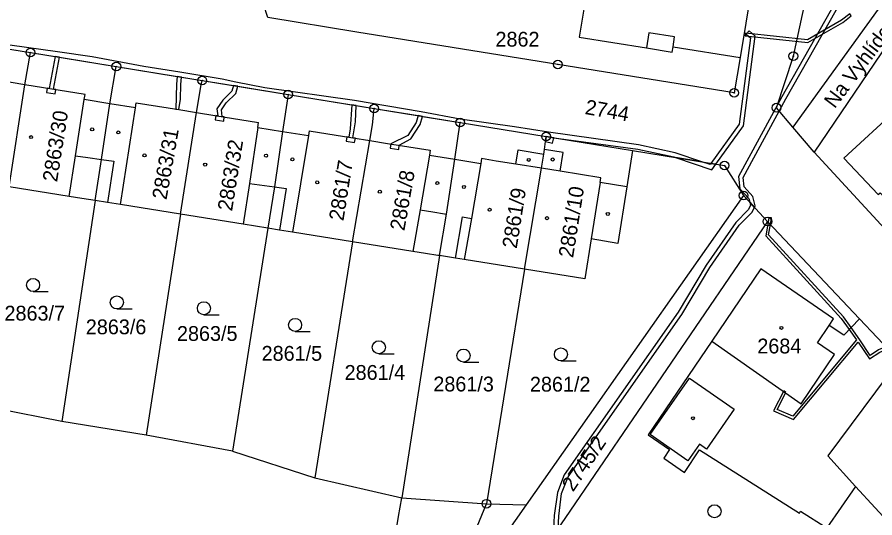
# Model space of a CAD drawing. Extents: x -644096 to -634268, y -1141430 to -1133463.
# Drawn here: x -639716.7 to -639618.2, y -1138508.1 to -1138450.7 of the extents above; entities that cross this region are included whole.
import ezdxf

# ---------------------------------------------------------------- set-up
doc = ezdxf.new("R2010")
doc.units = 0
for name, color, linetype in [('_CIVIL_CONSTRUCTION', 7, 'Continuous'), ('B_Hranice _3D', 7, 'Continuous'), ('M_Svah_Nasyp', 7, 'Continuous'), ('M_Svah_Zarez', 7, 'Continuous'), ('svrsek_osa_sjezdy', 7, 'Continuous'), ('svrsek_osa_terminal_VRT', 7, 'Continuous'), ('svrsek_osa_VRT', 7, 'Continuous'), ('svrsek_popisy_VRT', 7, 'Continuous'), ('terminal_VRT', 7, 'Continuous')]:
    doc.layers.add(name, color=color, linetype=linetype)

msp = doc.modelspace()

# ---------------------------------------------------------------- linework, layer by layer
at = {"layer": '_CIVIL_CONSTRUCTION'}
for centre, radius in [((-639715.15, -1138454.71), 0.5), ((-639715.15, -1138454.71), 0.0303), ((-639627.53, -1138455.13), 0.5), ((-639627.53, -1138455.13), 0.0303), ((-639705.28, -1138456.32), 0.5), ((-639654.57, -1138456.08), 0.5), ((-639654.57, -1138456.08), 0.0303), ((-639705.28, -1138456.32), 0.0303), ((-639695.41, -1138457.92), 0.5), ((-639695.41, -1138457.92), 0.0303), ((-639685.54, -1138459.53), 0.5), ((-639634.32, -1138459.34), 0.5), ((-639685.54, -1138459.53), 0.0303), ((-639634.32, -1138459.34), 0.0303), ((-639675.67, -1138461.13), 0.5), ((-639629.47, -1138461.04), 0.5), ((-639629.47, -1138461.04), 0.0303), ((-639675.67, -1138461.13), 0.0303), ((-639665.8, -1138462.74), 0.5), ((-639665.8, -1138462.74), 0.0303), ((-639655.93, -1138464.35), 0.5), ((-639655.93, -1138464.35), 0.0303), ((-639635.44, -1138467.68), 0.5), ((-639635.44, -1138467.68), 0.0303), ((-639633.24, -1138471.12), 0.5), ((-639633.24, -1138471.12), 0.0303), ((-639630.51, -1138474.11), 0.5), ((-639630.51, -1138474.11), 0.0303), ((-639662.78, -1138506.49), 0.5), ((-639662.78, -1138506.49), 0.0303)]:
    msp.add_circle(centre, radius, dxfattribs=at)
at = {"layer": 'B_Hranice _3D'}
for points in [[(-639621.72, -1138427.29), (-639619.64, -1138436.28), (-639619.44, -1138439.67), (-639621.33, -1138446.52), (-639628.85, -1138459.78), (-639633.81, -1138468.95), (-639633.66, -1138470.34), (-639632.64, -1138471.48), (-639632.54, -1138471.89), (-639632, -1138472.48), (-639631.91, -1138472.31), (-639632.18, -1138471.24), (-639633.18, -1138470.12), (-639633.29, -1138469.05), (-639628.41, -1138460.02), (-639620.87, -1138446.72), (-639618.94, -1138439.73), (-639619.14, -1138436.2), (-639621.22, -1138427.19), (-639621.31, -1138426.68), (-639621.87, -1138426.41)], [(-639633.04, -1138452.49), (-639633.08, -1138452.79), (-639625.85, -1138453.55), (-639621.84, -1138451.25), (-639620.88, -1138450.5), (-639621.06, -1138450.26), (-639622, -1138451.01), (-639625.91, -1138453.25)], [(-639637, -1138467.43), (-639636.44, -1138467.52), (-639633.27, -1138463.13), (-639631.91, -1138452.83), (-639632.61, -1138452.24), (-639632.93, -1138452.62), (-639632.45, -1138453.03), (-639633.75, -1138462.94)], [(-639713.31, -1138459.31), (-639712.32, -1138459.47), (-639712.24, -1138458.97), (-639712.49, -1138458.93), (-639711.8, -1138455.26), (-639712.3, -1138455.18), (-639712.98, -1138458.85), (-639713.23, -1138458.81)], [(-639698.28, -1138457.45), (-639698.37, -1138458.35), (-639698.45, -1138461.2), (-639698.11, -1138461.26), (-639697.92, -1138460.08), (-639697.87, -1138458.39), (-639697.78, -1138457.54)], [(-639691.34, -1138458.58), (-639691.83, -1138458.5), (-639692, -1138459.14), (-639693.05, -1138460.17), (-639693.72, -1138461.18), (-639693.63, -1138461.98), (-639693.87, -1138461.94), (-639693.94, -1138462.44), (-639692.95, -1138462.6), (-639692.88, -1138462.1), (-639693.12, -1138462.06), (-639693.2, -1138461.3), (-639692.67, -1138460.49), (-639691.55, -1138459.4)], [(-639678.24, -1138460.71), (-639678.41, -1138463.45), (-639678.57, -1138464.42), (-639678.82, -1138464.38), (-639678.9, -1138464.87), (-639677.91, -1138465.03), (-639677.83, -1138464.54), (-639678.12, -1138464.49), (-639677.83, -1138462.67), (-639677.74, -1138460.79)], [(-639670.62, -1138461.95), (-639670.85, -1138462.75), (-639671.81, -1138464.22), (-639673.76, -1138465.2), (-639673.84, -1138465.69), (-639672.85, -1138465.85), (-639672.78, -1138465.36), (-639671.47, -1138464.6), (-639670.39, -1138462.97), (-639670.12, -1138462.04)], [(-639655.04, -1138464.49), (-639655.93, -1138464.35), (-639655.99, -1138464.93), (-639655.18, -1138465.11)], [(-639641.07, -1138466.76), (-639636.91, -1138468.17), (-639636.44, -1138467.52), (-639637, -1138467.43), (-639637.1, -1138467.57), (-639638.03, -1138467.26)], [(-639634.15, -1138474.22), (-639637.55, -1138479.1), (-639640.75, -1138484.5), (-639653.84, -1138503.16), (-639654.62, -1138505.21), (-639654.98, -1138507.86), (-639655.1, -1138510.12), (-639654.55, -1138509.32), (-639654.48, -1138507.9), (-639654.14, -1138505.33), (-639653.4, -1138503.4), (-639640.33, -1138484.78), (-639637.13, -1138479.38), (-639633.77, -1138474.54), (-639632.31, -1138473.08), (-639632, -1138472.48), (-639632.54, -1138471.89), (-639632.45, -1138472.25), (-639632.71, -1138472.78)], [(-639630.17, -1138474.46), (-639630.04, -1138473.69), (-639630.34, -1138473.63), (-639630.43, -1138474.19)], [(-639621.11, -1138486.5), (-639620.9, -1138486.28), (-639621.78, -1138485.06), (-639630.38, -1138475.65), (-639630.17, -1138474.46), (-639630.43, -1138474.19), (-639630.7, -1138475.75), (-639622.02, -1138485.24)], [(-639618.77, -1138489.87), (-639617.61, -1138489.08), (-639616.68, -1138488.71), (-639616.9, -1138488.47), (-639617.75, -1138488.82), (-639618.69, -1138489.47), (-639619.88, -1138487.7), (-639620.9, -1138486.28), (-639621.11, -1138486.5), (-639620.26, -1138487.68), (-639627.6, -1138496.44), (-639629.37, -1138495.68), (-639628.39, -1138493.72), (-639628.64, -1138493.55), (-639629.79, -1138495.82), (-639627.5, -1138496.82), (-639620.08, -1138487.94)]]:
    msp.add_lwpolyline(points, close=True, dxfattribs=at)
msp.add_lwpolyline([(-639717.05, -1138454.4), (-639715.15, -1138454.71), (-639712.3, -1138455.18), (-639711.8, -1138455.26), (-639705.28, -1138456.32), (-639698.28, -1138457.45), (-639697.78, -1138457.54), (-639695.41, -1138457.92), (-639691.83, -1138458.5), (-639691.34, -1138458.58), (-639685.54, -1138459.53), (-639678.24, -1138460.71), (-639677.74, -1138460.79), (-639675.67, -1138461.13), (-639670.62, -1138461.95), (-639670.12, -1138462.04), (-639665.8, -1138462.74), (-639655.93, -1138464.35), (-639655.04, -1138464.49), (-639645.38, -1138465.79), (-639641.26, -1138466.7), (-639641.07, -1138466.76), (-639638.03, -1138467.26), (-639641.12, -1138466.22), (-639645.3, -1138465.29), (-639655.63, -1138463.84), (-639659.55, -1138463.25), (-639665.78, -1138462.35), (-639670.28, -1138461.5), (-639677.91, -1138460.23), (-639688.22, -1138458.75), (-639691.54, -1138458.11), (-639693.14, -1138457.78), (-639697.98, -1138456.98), (-639702.12, -1138456.33), (-639708.07, -1138455.22), (-639712.02, -1138454.63), (-639717.5, -1138453.86)], dxfattribs=at)
at = {"layer": 'M_Svah_Nasyp'}
for p, q in [((-639644.13, -1138452.44), (-639644.41, -1138454.18)), ((-639641.16, -1138452.92), (-639644.13, -1138452.44)), ((-639641.35, -1138454.07), (-639641.16, -1138452.92)), ((-639715.78, -1138458.4), (-639722.74, -1138457.28)), ((-639708.87, -1138459.52), (-639715.78, -1138458.4)), ((-639708.96, -1138460.11), (-639708.87, -1138459.52)), ((-639709.97, -1138466.58), (-639708.96, -1138460.11)), ((-639706.01, -1138460.58), (-639708.96, -1138460.11)), ((-639703.08, -1138461.05), (-639706.01, -1138460.58)), ((-639703.08, -1138461.05), (-639702.99, -1138460.47)), ((-639702.99, -1138460.47), (-639698.11, -1138461.26)), ((-639704.79, -1138472.16), (-639703.08, -1138461.05)), ((-639698.11, -1138461.26), (-639696.07, -1138461.59)), ((-639696.07, -1138461.59), (-639693.95, -1138461.93)), ((-639693.95, -1138461.93), (-639688.96, -1138462.74)), ((-639689.04, -1138463.3), (-639688.96, -1138462.74)), ((-639689.04, -1138463.3), (-639690, -1138469.75)), ((-639689.04, -1138463.3), (-639686.18, -1138463.76)), ((-639686.18, -1138463.76), (-639683.23, -1138464.23)), ((-639683.14, -1138463.68), (-639683.23, -1138464.23)), ((-639683.14, -1138463.68), (-639678.12, -1138464.49)), ((-639683.23, -1138464.23), (-639685.06, -1138475.32)), ((-639678.12, -1138464.49), (-639676.16, -1138464.81)), ((-639676.16, -1138464.81), (-639674.13, -1138465.14)), ((-639674.13, -1138465.14), (-639669.22, -1138465.93)), ((-639669.22, -1138465.93), (-639669.32, -1138466.49)), ((-639659.39, -1138467.52), (-639659.13, -1138465.89)), ((-639659.13, -1138465.89), (-639656.18, -1138466.36)), ((-639653.97, -1138466.17), (-639656.09, -1138465.83)), ((-639710.7, -1138471.22), (-639709.97, -1138466.58)), ((-639709.97, -1138466.58), (-639708.55, -1138466.77)), ((-639708.55, -1138466.77), (-639706.99, -1138466.97)), ((-639669.32, -1138466.49), (-639670.4, -1138472.75)), ((-639669.32, -1138466.49), (-639666.42, -1138466.96)), ((-639663.34, -1138466.89), (-639663.43, -1138467.44)), ((-639661.64, -1138467.16), (-639663.34, -1138466.89)), ((-639654.32, -1138468.34), (-639653.97, -1138466.17)), ((-639706.99, -1138466.97), (-639705.57, -1138467.19)), ((-639705.57, -1138467.19), (-639706.28, -1138471.92)), ((-639666.42, -1138466.96), (-639663.43, -1138467.44)), ((-639663.43, -1138467.44), (-639664.51, -1138473.74)), ((-639659.39, -1138467.52), (-639661.64, -1138467.16)), ((-639656.44, -1138468), (-639659.39, -1138467.52)), ((-639654.32, -1138468.34), (-639656.44, -1138468)), ((-639649.64, -1138469.09), (-639654.32, -1138468.34)), ((-639690, -1138469.75), (-639690.7, -1138474.42)), ((-639690, -1138469.75), (-639687.12, -1138470.11)), ((-639649.73, -1138469.64), (-639650.76, -1138476.11)), ((-639649.73, -1138469.64), (-639649.64, -1138469.09)), ((-639646.67, -1138470.13), (-639649.73, -1138469.64)), ((-639687.12, -1138470.11), (-639685.78, -1138470.32)), ((-639685.78, -1138470.32), (-639686.54, -1138475.08)), ((-639670.4, -1138472.75), (-639671.22, -1138477.53)), ((-639670.4, -1138472.75), (-639668.95, -1138473)), ((-639668.95, -1138473), (-639667.61, -1138473.24)), ((-639667.61, -1138473.24), (-639667.38, -1138473.27)), ((-639666.33, -1138478.31), (-639665.52, -1138473.57)), ((-639665.52, -1138473.57), (-639664.51, -1138473.74)), ((-639664.51, -1138473.74), (-639665.32, -1138478.47)), ((-639624.76, -1138488.03), (-639623.42, -1138486.03)), ((-639636.9, -1138487.84), (-639626.64, -1138495.02)), ((-639622.82, -1138489.36), (-639624.76, -1138488.03)), ((-639626.64, -1138495.02), (-639622.82, -1138489.36)), ((-639643.99, -1138498.56), (-639639.45, -1138492.08)), ((-639639.45, -1138492.08), (-639634.33, -1138495.64)), ((-639634.33, -1138495.64), (-639637.52, -1138500.22)), ((-639639.64, -1138501.56), (-639643.99, -1138498.56)), ((-639638.32, -1138499.66), (-639639.64, -1138501.56)), ((-639637.52, -1138500.22), (-639638.32, -1138499.66))]:
    msp.add_line(p, q, dxfattribs=at)
at = {"layer": 'M_Svah_Zarez'}
for centre in [(-639708.057, -1138463.529), (-639705.057, -1138463.879), (-639715.067, -1138464.419), (-639702.047, -1138466.509), (-639688.087, -1138466.549), (-639685.057, -1138466.969), (-639657.917, -1138467.029), (-639655.167, -1138466.989), (-639695.077, -1138467.579), (-639682.207, -1138469.609), (-639668.417, -1138469.699), (-639675.017, -1138470.679), (-639665.367, -1138470.139), (-639662.407, -1138472.759), (-639655.817, -1138473.719), (-639648.837, -1138473.239), (-639628.897, -1138486.309), (-639639.067, -1138496.679)]:
    msp.add_circle(centre, 0.175, dxfattribs=at)
at = {"layer": 'svrsek_osa_sjezdy'}
for p, q in [((-639714.843, -1138482.14), (-639713.093, -1138482.14)), ((-639705.223, -1138484.14), (-639703.473, -1138484.14)), ((-639695.223, -1138484.81), (-639693.473, -1138484.81)), ((-639684.753, -1138486.72), (-639683.003, -1138486.72)), ((-639675.133, -1138489.29), (-639673.383, -1138489.29)), ((-639665.413, -1138490.24), (-639663.663, -1138490.24)), ((-639654.223, -1138490.1), (-639652.473, -1138490.1))]:
    msp.add_line(p, q, dxfattribs=at)
for centre in [(-639714.843, -1138481.39), (-639705.223, -1138483.39), (-639695.223, -1138484.06), (-639684.753, -1138485.97), (-639675.133, -1138488.54), (-639654.223, -1138489.35), (-639665.413, -1138489.49), (-639636.583, -1138507.36)]:
    msp.add_circle(centre, 0.75, dxfattribs=at)
at = {"layer": 'svrsek_osa_terminal_VRT'}
msp.add_arc((-642050.261, -1145189.597), 8802.25, 41.4131519, 75.3170489, dxfattribs=at)
at = {"layer": 'terminal_VRT'}
for p, q in [((-639725.02, -1138453.1), (-639715.15, -1138454.71)), ((-639615.82, -1138452.37), (-639625.13, -1138466.13)), ((-639715.15, -1138454.71), (-639705.28, -1138456.32)), ((-639705.28, -1138456.32), (-639695.41, -1138457.92)), ((-639695.41, -1138457.92), (-639685.54, -1138459.53)), ((-639685.54, -1138459.53), (-639675.67, -1138461.13)), ((-639675.67, -1138461.13), (-639665.8, -1138462.74)), ((-639665.8, -1138462.74), (-639655.93, -1138464.35)), ((-639625.13, -1138466.13), (-639627.57, -1138463.27)), ((-639655.93, -1138464.35), (-639646.01, -1138465.96)), ((-639625.13, -1138466.13), (-639617.01, -1138474.94)), ((-639707.72, -1138471.69), (-639711.52, -1138497.07)), ((-639633.24, -1138471.12), (-639658.21, -1138506.63)), ((-639633.24, -1138471.12), (-639630.51, -1138474.11)), ((-639697.91, -1138473.26), (-639701.87, -1138498.62)), ((-639630.51, -1138474.11), (-639619.92, -1138485.29)), ((-639687.88, -1138474.87), (-639691.92, -1138500.46)), ((-639678.14, -1138476.43), (-639682.47, -1138503.51)), ((-639668.18, -1138478.01), (-639672.49, -1138505.8)), ((-639658.39, -1138479.58), (-639662.78, -1138506.49)), ((-639615.41, -1138490.05), (-639619.92, -1138485.29)), ((-639711.52, -1138497.07), (-639721.5, -1138495.08)), ((-639701.87, -1138498.62), (-639711.52, -1138497.07)), ((-639691.92, -1138500.46), (-639701.87, -1138498.62)), ((-639691.92, -1138500.46), (-639682.47, -1138503.51)), ((-639682.47, -1138503.51), (-639672.49, -1138505.8)), ((-639620.38, -1138504.5), (-639623.68, -1138509.25)), ((-639604.31, -1138522.09), (-639620.38, -1138504.5)), ((-639672.49, -1138505.8), (-639662.78, -1138506.49)), ((-639667.5, -1138518.07), (-639662.78, -1138506.49)), ((-639662.78, -1138506.49), (-639658.21, -1138506.63))]:
    msp.add_line(p, q, dxfattribs=at)
for points in [[(-639627.57, -1138463.27), (-639629.47, -1138461.04), (-639627.53, -1138455.13), (-639625.46, -1138445.52), (-639625.6, -1138440.03), (-639626.13, -1138438.61), (-639626.67, -1138437.75), (-639627.34, -1138436.97), (-639628.7, -1138436.25), (-639629.71, -1138435.96), (-639655.8, -1138431.45), (-639688.7, -1138425.67), (-639697.39, -1138424.06), (-639727.1, -1138418.9), (-639749.29, -1138415.07), (-639757.04, -1138413.81), (-639757.84, -1138413.74)], [(-639606.32, -1138433.86), (-639617.3, -1138449.06), (-639627.57, -1138463.27)], [(-639657.68, -1138440.5), (-639650.25, -1138441.69), (-639650.11, -1138440.83), (-639641.29, -1138442.28), (-639640.9, -1138439.92), (-639638.93, -1138440.24), (-639639.21, -1138441.94), (-639631.64, -1138443.19), (-639633.64, -1138455.3)], [(-639633.64, -1138455.3), (-639634.32, -1138459.34), (-639654.57, -1138456.08), (-639677.66, -1138452.37), (-639687.88, -1138450.71), (-639688.37, -1138449.16), (-639688.52, -1138448.23), (-639687.46, -1138441.66), (-639684.42, -1138442.19)], [(-639658.63, -1138446.28), (-639651.2, -1138447.41), (-639652.11, -1138452.95), (-639644.41, -1138454.18), (-639641.45, -1138454.66), (-639641.35, -1138454.07), (-639633.64, -1138455.3)], [(-639717.6, -1138470.12), (-639715.78, -1138458.4), (-639715.15, -1138454.71)], [(-639707.72, -1138471.69), (-639706.99, -1138466.97), (-639706.01, -1138460.58), (-639705.28, -1138456.32)], [(-639697.91, -1138473.26), (-639696.07, -1138461.59), (-639695.55, -1138458.41), (-639695.41, -1138457.92)], [(-639607.44, -1138457.72), (-639612.03, -1138463.46), (-639612.81, -1138464.16), (-639615.55, -1138461.17), (-639621.72, -1138466.82), (-639617.78, -1138471.02), (-639617.55, -1138470.81), (-639615.17, -1138473.39)], [(-639685.54, -1138459.53), (-639686.18, -1138463.76), (-639687.12, -1138470.11), (-639687.88, -1138474.87)], [(-639678.14, -1138476.43), (-639676.16, -1138464.81), (-639675.85, -1138462.99), (-639675.67, -1138461.13)], [(-639668.18, -1138478.01), (-639667.38, -1138473.27), (-639666.42, -1138466.96), (-639665.8, -1138462.74)], [(-639658.39, -1138479.58), (-639656.44, -1138468), (-639656.18, -1138466.36), (-639656.09, -1138465.83), (-639655.96, -1138464.63), (-639655.93, -1138464.35)], [(-639646.01, -1138465.96), (-639646.67, -1138470.13), (-639647.7, -1138476.61), (-639650.76, -1138476.11), (-639651.49, -1138480.68), (-639658.39, -1138479.58)], [(-639646.01, -1138465.96), (-639635.44, -1138467.68), (-639633.24, -1138471.12)], [(-639707.72, -1138471.69), (-639709.26, -1138471.45), (-639710.7, -1138471.22), (-639717.6, -1138470.12)], [(-639697.91, -1138473.26), (-639704.79, -1138472.16), (-639706.28, -1138471.92), (-639707.72, -1138471.69)], [(-639687.88, -1138474.87), (-639690.7, -1138474.42), (-639697.91, -1138473.26)], [(-639630.51, -1138474.11), (-639661.44, -1138519.41), (-639643.02, -1138534.75)], [(-639678.14, -1138476.43), (-639685.06, -1138475.32), (-639686.54, -1138475.08), (-639687.88, -1138474.87)], [(-639668.18, -1138478.01), (-639668.36, -1138477.99), (-639669.76, -1138477.76), (-639671.22, -1138477.53), (-639678.14, -1138476.43)], [(-639658.39, -1138479.58), (-639665.32, -1138478.47), (-639666.33, -1138478.31), (-639668.18, -1138478.01)], [(-639619.92, -1138485.29), (-639621.75, -1138487.15), (-639623.42, -1138486.03), (-639622.91, -1138485.27), (-639631.25, -1138479.55), (-639636.9, -1138487.84), (-639644.22, -1138498.58), (-639641.75, -1138500.26), (-639642.42, -1138501.26), (-639640.03, -1138502.9), (-639638.31, -1138500.32), (-639626.82, -1138507.56), (-639626.69, -1138507.35), (-639623.68, -1138509.25)], [(-639615.41, -1138490.05), (-639623.58, -1138501), (-639620.38, -1138504.5)], [(-639667.5, -1138518.07), (-639669.09, -1138516.61), (-639671, -1138514.94), (-639673.88, -1138514.08), (-639672.86, -1138507.95), (-639672.49, -1138505.8)], [(-639658.21, -1138506.63), (-639665.06, -1138516.37), (-639665.07, -1138520.13)]]:
    msp.add_lwpolyline(points, dxfattribs=at)

# ---------------------------------------------------------------- texts
at = {"layer": 'svrsek_osa_VRT'}
for s, p in [('2862', (-639661.74, -1138454.035)), ('2863/7', (-639718.126, -1138485.475)), ('2863/6', (-639708.786, -1138487.045)), ('2863/5', (-639698.316, -1138487.805)), ('2684', (-639631.67, -1138489.245)), ('2861/5', (-639688.596, -1138490.085)), ('2861/4', (-639679.066, -1138492.275)), ('2861/3', (-639668.876, -1138493.605)), ('2861/2', (-639657.78, -1138493.625))]:
    msp.add_text(s, height=1.7, dxfattribs=at).set_placement(p)
for s, rotation, p in [('2744', 350, (-639651.533, -1138461.758)), ('2863/30', 81, (-639712.09, -1138469.636)), ('2863/31', 80, (-639699.521, -1138471.673)), ('2863/32', 81, (-639691.99, -1138472.976)), ('2861/7', 81, (-639679.2, -1138474.096)), ('2861/8', 80, (-639672.201, -1138475.233)), ('2861/9', 81, (-639659.3, -1138477.266)), ('2861/10', 81, (-639652.83, -1138478.336)), ('2745/2', 56, (-639652.827, -1138505.207))]:
    msp.add_text(s, height=1.7, rotation=rotation, dxfattribs=at).set_placement(p)
at = {"layer": 'svrsek_popisy_VRT'}
msp.add_text('Na Vyhlídce', height=1.7, rotation=53, dxfattribs=at).set_placement((-639622.779, -1138461.224))

doc.saveas('drawing.dxf')
